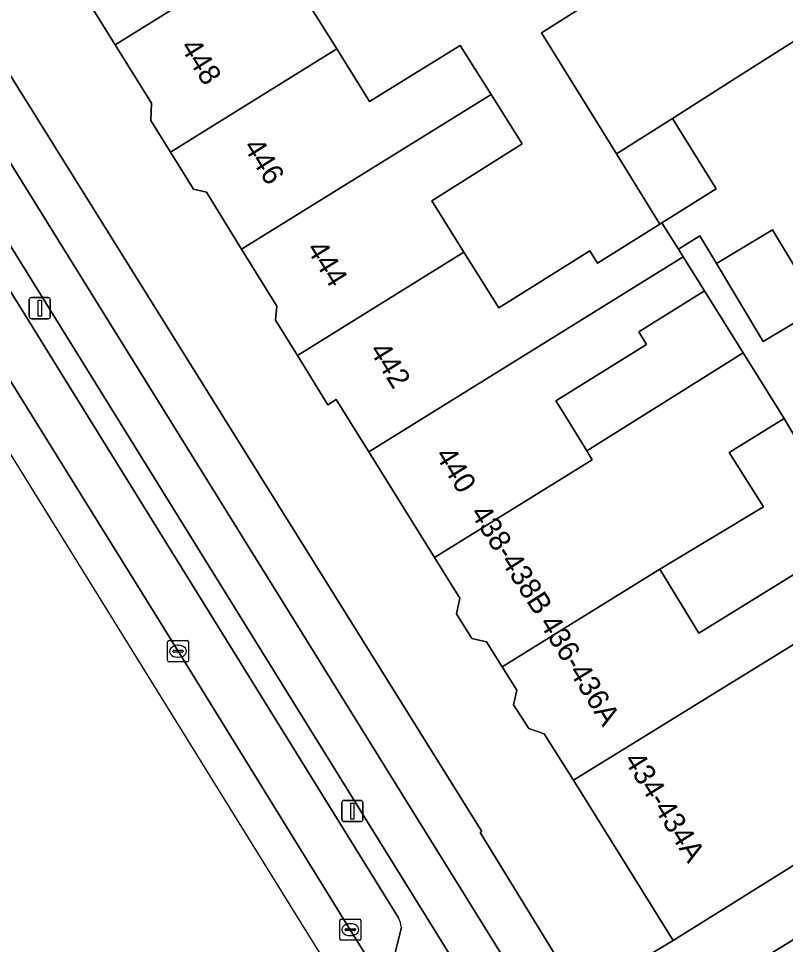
# Model space of a CAD drawing. Extents: x 159664 to 160323, y 385312 to 386115.
# Drawn here: x 159931.21 to 159967.42, y 385436.91 to 385480.62 of the extents above; entities that cross this region are included whole.
import ezdxf

# ---------------------------------------------------------------- set-up
doc = ezdxf.new("R2010")
doc.units = 0
for name, color, linetype in [('IMGEO_Berm_open', 7, 'Continuous'), ('IMGEO_Erf', 7, 'Continuous'), ('IMGEO_Fietspad_gesloten', 7, 'Continuous'), ('IMGEO_Kolk', 7, 'Continuous'), ('IMGEO_Lichtmast', 7, 'Continuous'), ('IMGEO_Pand', 7, 'Continuous'), ('IMGEO_Pand_nummerreeks', 7, 'Continuous'), ('IMGEO_Parkeervlak_open', 7, 'Continuous'), ('IMGEO_Rijbaan_lokaal_open', 7, 'Continuous'), ('IMGEO_Rijbaan_regionaal_gesloten', 7, 'Continuous'), ('IMGEO_Voetpad_open', 7, 'Continuous')]:
    doc.layers.add(name, color=color, linetype=linetype)

msp = doc.modelspace()

# ---------------------------------------------------------------- linework, layer by layer
at = {"layer": 'IMGEO_Berm_open'}
for points in [[(159918.186, 385488.082), (159926.628, 385474.474), (159929.255, 385470.244), (159949.152, 385438.17)], [(159954.577, 385431.575), (159930.392, 385470.598)], [(159949.289, 385437.72), (159948.809, 385435.775)]]:
    msp.add_lwpolyline(points, dxfattribs=at)
msp.add_arc((159947.972, 385437.565), 1.326, 6.7166, 27.1486, dxfattribs=at)
at = {"layer": 'IMGEO_Erf'}
for points in [[(159922.382, 385491.452), (159953.094, 385442.254), (159953.012, 385442.196), (159957.746, 385434.481), (159962.127, 385437.094), (159957.409, 385444.662), (159956.037, 385446.863), (159955.303, 385447.11), (159954.581, 385448.232), (159954.737, 385448.91), (159954.047, 385450.012), (159953.304, 385451.2), (159952.609, 385451.36), (159951.886, 385452.515), (159952.056, 385453.252), (159950.858, 385455.177), (159947.756, 385460.161), (159946.218, 385462.631), (159945.824, 385462.387), (159944.38, 385464.715), (159943.348, 385466.38), (159943.417, 385467.043), (159941.749, 385469.733), (159940.082, 385472.421), (159939.474, 385472.564), (159938.388, 385474.316), (159937.462, 385475.808), (159937.485, 385476.618), (159935.772, 385479.38), (159934.061, 385482.14)], [(159944.8, 385481.503), (159946.235, 385479.189), (159947.783, 385476.692), (159952.064, 385479.347), (159953.522, 385477.036), (159954.999, 385474.695), (159950.721, 385472.019), (159952.24, 385469.591), (159953.883, 385466.965), (159958.181, 385469.654), (159958.547, 385469.069), (159961.492, 385470.911), (159959.443, 385474.222), (159955.906, 385479.937), (159961.313, 385483.373)]]:
    msp.add_lwpolyline(points, dxfattribs=at)
for points in [[(159973.349, 385476.595), (159972.279, 385475.885), (159969.34, 385480.514), (159964.914, 385477.705), (159962.082, 385475.902), (159964.144, 385472.571), (159961.589, 385470.972), (159962.371, 385469.723), (159963.383, 385470.356), (159964.162, 385469.057), (159966.811, 385470.646), (159969.023, 385466.961), (159971.871, 385468.713), (159972.904, 385468.371), (159978.014, 385466.277), (159978.976, 385466.904), (159979.597, 385466.262), (159982.124, 385467.868), (159984.36, 385469.289), (159984.28, 385469.415), (159982.932, 385471.537), (159981.297, 385470.499), (159979.224, 385473.762), (159976.324, 385471.912)], [(159963.595, 385467.765), (159960.499, 385465.828), (159960.859, 385465.231), (159956.587, 385462.574), (159956.953, 385461.981), (159958.039, 385460.218), (159965.427, 385464.837)], [(159967.362, 385461.743), (159964.77, 385460.131), (159966.391, 385457.573), (159961.484, 385454.626), (159963.337, 385451.612), (159968.018, 385454.501), (159969.488, 385452.118), (159973.077, 385454.331), (159969.942, 385457.372)]]:
    msp.add_lwpolyline(points, close=True, dxfattribs=at)
at = {"layer": 'IMGEO_Fietspad_gesloten'}
for points in [[(159901.146, 385518.469), (159902.108, 385516.091), (159902.352, 385515.412), (159906.552, 385508.996), (159910.937, 385501.959), (159912.135, 385500), (159913.16, 385498.325), (159927.643, 385474.981), (159930.392, 385470.598), (159954.577, 385431.575), (159961.359, 385421.012), (159976.662, 385396.431)], [(159978.519, 385397.433), (159962.98, 385422.389), (159956.472, 385432.5), (159914.87, 385499.519)]]:
    msp.add_lwpolyline(points, dxfattribs=at)
at = {"layer": 'IMGEO_Kolk'}
for p, q in [((159938.246, 385450.328), (159938.246, 385451.18)), ((159938.321, 385451.254), (159939.173, 385451.254)), ((159938.734, 385451.034), (159938.759, 385451.034)), ((159939.247, 385451.18), (159939.247, 385450.328)), ((159938.505, 385450.748), (159938.505, 385450.76)), ((159938.943, 385450.711), (159938.545, 385450.711)), ((159938.548, 385450.797), (159938.946, 385450.797)), ((159938.757, 385450.474), (159938.732, 385450.474)), ((159938.989, 385450.76), (159938.989, 385450.748)), ((159939.173, 385450.254), (159938.321, 385450.254)), ((159946.378, 385437.187), (159946.378, 385438.039)), ((159946.453, 385438.113), (159947.305, 385438.113)), ((159946.866, 385437.893), (159946.891, 385437.893)), ((159947.379, 385438.039), (159947.379, 385437.187)), ((159946.637, 385437.607), (159946.637, 385437.619)), ((159947.075, 385437.57), (159946.677, 385437.57)), ((159946.68, 385437.656), (159947.078, 385437.656)), ((159947.121, 385437.619), (159947.121, 385437.607)), ((159947.305, 385437.113), (159946.453, 385437.113)), ((159946.889, 385437.333), (159946.864, 385437.333))]:
    msp.add_line(p, q, dxfattribs=at)
for points in [[(159938.246, 385450.328), (159938.246, 385451.18)], [(159938.321, 385451.254), (159939.173, 385451.254)], [(159939.247, 385451.18), (159939.247, 385450.328)], [(159939.173, 385450.254), (159938.321, 385450.254)], [(159946.378, 385437.187), (159946.378, 385438.039)], [(159946.453, 385438.113), (159947.305, 385438.113)], [(159947.379, 385438.039), (159947.379, 385437.187)], [(159947.305, 385437.113), (159946.453, 385437.113)]]:
    msp.add_lwpolyline(points, dxfattribs=at)
for centre, radius, start, end in [((159938.323, 385451.178), 0.0765, 91.552, 178.448), ((159938.323, 385451.178), 0.0765, 91.552, 178.448), ((159939.171, 385451.178), 0.0765, 1.552, 88.448), ((159939.171, 385451.178), 0.0765, 1.552, 88.448), ((159938.545, 385450.757), 0.0403, 85.8775, 175.7526), ((159938.542, 385450.747), 0.0366, 178.938, 274.7102), ((159938.946, 385450.754), 0.043, 264.8664, 352.4533), ((159938.95, 385450.759), 0.0386, 1.7309, 96.639), ((159938.323, 385450.33), 0.0765, 181.552, 268.448), ((159938.323, 385450.33), 0.0765, 181.552, 268.448), ((159939.171, 385450.33), 0.0765, 271.552, 358.448), ((159939.171, 385450.33), 0.0765, 271.552, 358.448), ((159946.455, 385438.037), 0.0765, 91.552, 178.448), ((159946.455, 385438.037), 0.0765, 91.552, 178.448), ((159947.303, 385438.037), 0.0765, 1.552, 88.448), ((159947.303, 385438.037), 0.0765, 1.552, 88.448), ((159946.677, 385437.616), 0.0403, 85.8775, 175.7526), ((159946.674, 385437.606), 0.0366, 178.938, 274.7102), ((159947.078, 385437.613), 0.043, 264.8664, 352.4533), ((159947.082, 385437.618), 0.0386, 1.7309, 96.639), ((159946.455, 385437.189), 0.0765, 181.552, 268.448), ((159946.455, 385437.189), 0.0765, 181.552, 268.448), ((159947.303, 385437.189), 0.0765, 271.552, 358.448), ((159947.303, 385437.189), 0.0765, 271.552, 358.448)]:
    msp.add_arc(centre, radius, start, end, dxfattribs=at)
for centre, major_axis, ratio, start_param, end_param in [((159938.733, 385450.754), (-0.387, 0.002), 0.722429, 4.712389, 7.853982), ((159938.758, 385450.754), (-0.39, 0.002), 0.717154, 1.570796, 4.712389), ((159946.865, 385437.613), (-0.387, 0.002), 0.722429, 4.712389, 7.853982), ((159946.89, 385437.613), (-0.39, 0.002), 0.717154, 1.570796, 4.712389)]:
    msp.add_ellipse(centre, major_axis=major_axis, ratio=ratio, start_param=start_param, end_param=end_param, dxfattribs=at)
at = {"layer": 'IMGEO_Lichtmast'}
for p, q in [((159931.725, 385466.548), (159931.725, 385467.348)), ((159931.725, 385467.348), (159931.725, 385466.548)), ((159931.825, 385467.448), (159932.615, 385467.448)), ((159932.615, 385467.448), (159931.825, 385467.448)), ((159932.715, 385467.348), (159932.715, 385466.548)), ((159932.715, 385466.548), (159932.715, 385467.348)), ((159932.615, 385466.448), (159931.825, 385466.448)), ((159931.825, 385466.448), (159932.615, 385466.448)), ((159946.48, 385442.811), (159946.48, 385443.611)), ((159946.48, 385443.611), (159946.48, 385442.811)), ((159946.58, 385443.711), (159947.37, 385443.711)), ((159947.37, 385443.711), (159946.58, 385443.711)), ((159947.47, 385443.611), (159947.47, 385442.811)), ((159947.47, 385442.811), (159947.47, 385443.611)), ((159947.37, 385442.711), (159946.58, 385442.711)), ((159946.58, 385442.711), (159947.37, 385442.711))]:
    msp.add_line(p, q, dxfattribs=at)
for points in [[(159932.145, 385467.323), (159932.295, 385467.323), (159932.295, 385466.573), (159932.145, 385466.573), (159932.145, 385467.323)], [(159946.9, 385443.586), (159947.05, 385443.586), (159947.05, 385442.836), (159946.9, 385442.836), (159946.9, 385443.586)]]:
    msp.add_lwpolyline(points, dxfattribs=at)
for centre, start, end in [((159931.825, 385467.348), 90, 180), ((159931.825, 385467.348), 90, 180), ((159932.615, 385467.348), 0, 90), ((159932.615, 385467.348), 360, 90), ((159931.825, 385466.548), 180, 270), ((159931.825, 385466.548), 180, 270), ((159932.615, 385466.548), 270, 0), ((159932.615, 385466.548), 270, 0), ((159946.58, 385443.611), 90, 180), ((159946.58, 385443.611), 90, 180), ((159947.37, 385443.611), 0, 90), ((159947.37, 385443.611), 360, 90), ((159946.58, 385442.811), 180, 270), ((159946.58, 385442.811), 180, 270), ((159947.37, 385442.811), 270, 0), ((159947.37, 385442.811), 270, 0)]:
    msp.add_arc(centre, 0.1, start, end, dxfattribs=at)
at = {"layer": 'IMGEO_Pand'}
for points in [[(159932.469, 385483.93), (159933.498, 385482.272), (159934.061, 385482.14), (159935.772, 385479.38), (159947.524, 385486.672), (159946.15, 385488.888), (159941.819, 385486.202), (159940.238, 385488.751)], [(159970.782, 385481.428), (159968.295, 385485.343), (159967.188, 385487.087), (159962.557, 385484.185), (159961.313, 385483.373), (159955.906, 385479.937), (159959.443, 385474.222), (159962.082, 385475.902), (159964.914, 385477.705), (159969.34, 385480.514)], [(159946.235, 385479.189), (159944.8, 385481.503), (159949.083, 385484.159), (159947.524, 385486.672), (159935.772, 385479.38), (159937.485, 385476.618), (159937.462, 385475.808), (159938.388, 385474.316)], [(159938.388, 385474.316), (159939.474, 385472.564), (159940.082, 385472.421), (159941.749, 385469.733), (159953.522, 385477.036), (159952.064, 385479.347), (159947.783, 385476.692), (159946.235, 385479.189)], [(159941.749, 385469.733), (159943.417, 385467.043), (159943.348, 385466.38), (159944.38, 385464.715), (159952.24, 385469.591), (159950.721, 385472.019), (159954.999, 385474.695), (159953.522, 385477.036)], [(159962.082, 385475.902), (159959.443, 385474.222), (159961.492, 385470.911), (159961.589, 385470.972), (159964.144, 385472.571)], [(159962.594, 385469.366), (159962.371, 385469.723), (159961.589, 385470.972), (159961.492, 385470.911), (159958.547, 385469.069), (159958.181, 385469.654), (159953.883, 385466.965), (159952.24, 385469.591), (159944.38, 385464.715), (159945.824, 385462.387), (159946.218, 385462.631), (159947.756, 385460.161)], [(159966.811, 385470.646), (159964.162, 385469.057), (159966.373, 385465.371), (159969.023, 385466.961)], [(159960.499, 385465.828), (159963.595, 385467.765), (159962.594, 385469.366), (159947.756, 385460.161), (159950.858, 385455.177), (159958.301, 385459.793), (159958.039, 385460.218), (159956.953, 385461.981), (159956.587, 385462.574), (159960.859, 385465.231)], [(159966.391, 385457.573), (159964.77, 385460.131), (159967.362, 385461.743), (159965.775, 385464.281), (159965.427, 385464.837), (159958.039, 385460.218), (159958.301, 385459.793), (159950.858, 385455.177), (159952.056, 385453.252), (159951.886, 385452.515), (159952.609, 385451.36), (159953.304, 385451.2), (159954.047, 385450.012), (159961.484, 385454.626)], [(159968.018, 385454.501), (159963.337, 385451.612), (159961.484, 385454.626), (159954.047, 385450.012), (159954.737, 385448.91), (159954.581, 385448.232), (159955.303, 385447.11), (159956.037, 385446.863), (159957.409, 385444.662), (159969.488, 385452.118)], [(159969.488, 385452.118), (159957.409, 385444.662), (159962.127, 385437.094), (159971.088, 385442.7), (159979.337, 385447.761), (159975.857, 385451.352), (159973.077, 385454.331)]]:
    msp.add_lwpolyline(points, close=True, dxfattribs=at)
at = {"layer": 'IMGEO_Parkeervlak_open'}
for points in [[(159914.474, 385489.85), (159919.836, 385481.218), (159924.743, 385473.341), (159928.946, 385466.524), (159938.746, 385450.752), (159946.877, 385437.613), (159948.357, 385435.227), (159948.81, 385434.54), (159948.753, 385434.781), (159948.735, 385434.964), (159948.74, 385435.317), (159948.809, 385435.775), (159949.289, 385437.72)], [(159949.152, 385438.17), (159929.255, 385470.244)]]:
    msp.add_lwpolyline(points, dxfattribs=at)
msp.add_arc((159947.972, 385437.565), 1.326, 6.7166, 27.1486, dxfattribs=at)
at = {"layer": 'IMGEO_Rijbaan_lokaal_open'}
msp.add_lwpolyline([(159972.556, 385440.059), (159963.751, 385434.67)], dxfattribs=at)
at = {"layer": 'IMGEO_Rijbaan_regionaal_gesloten'}
for points in [[(159911.423, 385491.356), (159944.177, 385438.518), (159999.247, 385349.951)], [(159948.357, 385435.227), (159946.877, 385437.613), (159938.746, 385450.752), (159928.946, 385466.524)]]:
    msp.add_lwpolyline(points, dxfattribs=at)
at = {"layer": 'IMGEO_Voetpad_open'}
for points in [[(159953.012, 385442.196), (159953.094, 385442.254), (159922.382, 385491.452), (159916.664, 385500.772), (159916.86, 385500.893), (159910.883, 385510.438), (159909.185, 385513.149)], [(159908.874, 385509.179), (159914.87, 385499.519), (159956.472, 385432.5), (159956.577, 385432.352), (159956.695, 385432.214), (159956.824, 385432.087), (159956.965, 385431.972), (159957.115, 385431.87), (159957.273, 385431.782), (159957.439, 385431.709), (159957.611, 385431.65), (159957.787, 385431.607), (159957.967, 385431.581), (159958.148, 385431.57), (159958.329, 385431.575), (159958.509, 385431.597), (159958.687, 385431.634), (159958.86, 385431.688), (159959.028, 385431.756), (159959.189, 385431.84), (159959.245, 385431.873), (159957.746, 385434.481), (159953.012, 385442.196)], [(159999.556, 385465.106), (159997.721, 385466.742), (159997.27, 385464.721), (159993.058, 385460.661), (159988.897, 385456.649), (159984.9, 385452.796), (159980.278, 385448.34), (159979.337, 385447.761), (159971.088, 385442.7), (159962.127, 385437.094), (159957.746, 385434.481), (159959.245, 385431.873), (159959.365, 385431.944), (159959.983, 385432.311), (159963.751, 385434.67), (159972.556, 385440.059)]]:
    msp.add_lwpolyline(points, dxfattribs=at)
msp.add_lwpolyline([(159974.718, 385463.358), (159971.032, 385467.181), (159972.904, 385468.371), (159971.871, 385468.713), (159969.023, 385466.961), (159966.373, 385465.371), (159964.162, 385469.057), (159963.383, 385470.356), (159962.371, 385469.723), (159962.594, 385469.366), (159963.595, 385467.765), (159965.427, 385464.837), (159965.775, 385464.281), (159967.362, 385461.743), (159969.942, 385457.372), (159973.077, 385454.331), (159975.857, 385451.352), (159979.337, 385447.761), (159980.278, 385448.34), (159976.812, 385451.943), (159972.261, 385456.672), (159970.387, 385458.758), (159970.22, 385459.021)], close=True, dxfattribs=at)

# ---------------------------------------------------------------- texts
at = {"layer": 'IMGEO_Pand_nummerreeks'}
for s, rotation, p in [('448', 301.8765, (159938.827, 385479.278)), ('446', 301.8765, (159941.802, 385474.575)), ('444', 301.8765, (159944.784, 385469.749)), ('442', 301.8792, (159947.752, 385464.958)), ('440', 301.8792, (159950.857, 385460.018)), ('438-438B', 302.6297, (159952.513, 385457.271)), ('436-436A', 301.6091, (159955.773, 385452.084)), ('434-434A', 301.9179, (159959.769, 385445.624))]:
    msp.add_text(s, height=1, rotation=rotation, dxfattribs=at).set_placement(p)

doc.saveas('drawing.dxf')
